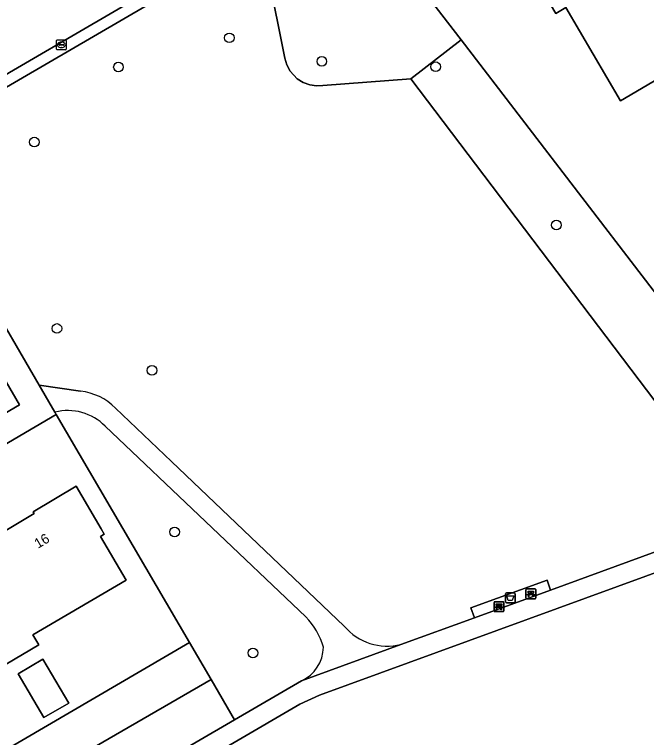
# Model space of a CAD drawing. Extents: x 159352 to 160617, y 385888 to 387323.
# Drawn here: x 160350 to 160414.1, y 386422.7 to 386496 of the extents above; entities that cross this region are included whole.
import ezdxf

# ---------------------------------------------------------------- set-up
doc = ezdxf.new("R2010")
doc.units = 0
for name, color, linetype in [('IMGEO_Afvalbak', 7, 'Continuous'), ('IMGEO_Bank', 7, 'Continuous'), ('IMGEO_Boom', 7, 'Continuous'), ('IMGEO_Erf', 7, 'Continuous'), ('IMGEO_Groenvoorziening', 7, 'Continuous'), ('IMGEO_Kolk', 7, 'Continuous'), ('IMGEO_Pand', 7, 'Continuous'), ('IMGEO_Pand_nummerreeks', 7, 'Continuous'), ('IMGEO_Rijbaan_lokaal_open', 7, 'Continuous'), ('IMGEO_Voetpad_halfverhard', 7, 'Continuous'), ('IMGEO_Voetpad_open', 7, 'Continuous')]:
    doc.layers.add(name, color=color, linetype=linetype)

msp = doc.modelspace()

# ---------------------------------------------------------------- linework, layer by layer
at = {"layer": 'IMGEO_Afvalbak'}
for p, q in [((160399.907, 386437.346), (160400.697, 386437.346)), ((160400.697, 386437.346), (160399.907, 386437.346)), ((160399.807, 386436.446), (160399.807, 386437.246)), ((160399.807, 386437.246), (160399.807, 386436.446)), ((160400.797, 386437.246), (160400.797, 386436.446)), ((160400.797, 386436.446), (160400.797, 386437.246)), ((160400.697, 386436.346), (160399.907, 386436.346)), ((160399.907, 386436.346), (160400.697, 386436.346))]:
    msp.add_line(p, q, dxfattribs=at)
msp.add_lwpolyline([(160399.95, 386437.06), (160400.654, 386437.06), (160400.505, 386436.59), (160400.099, 386436.59), (160399.95, 386437.06)], dxfattribs=at)
for centre, start, end in [((160399.907, 386437.246), 90, 180), ((160399.907, 386437.246), 90, 180), ((160400.697, 386437.246), 0, 90), ((160400.697, 386437.246), 360, 90), ((160399.907, 386436.446), 180, 270), ((160399.907, 386436.446), 180, 270), ((160400.697, 386436.446), 270, 0), ((160400.697, 386436.446), 270, 0)]:
    msp.add_arc(centre, 0.1, start, end, dxfattribs=at)
at = {"layer": 'IMGEO_Bank'}
for p, q in [((160401.887, 386436.828), (160401.887, 386437.669)), ((160401.887, 386437.669), (160401.887, 386436.828)), ((160401.962, 386437.753), (160402.803, 386437.753)), ((160402.803, 386437.753), (160401.962, 386437.753)), ((160402.196, 386437.259), (160402.196, 386437.365)), ((160402.24, 386437.365), (160402.24, 386437.259)), ((160402.528, 386437.371), (160402.246, 386437.371)), ((160402.534, 386437.259), (160402.534, 386437.365)), ((160402.578, 386437.365), (160402.578, 386437.259)), ((160402.887, 386437.678), (160402.887, 386436.837)), ((160402.887, 386436.837), (160402.887, 386437.678)), ((160402.812, 386436.753), (160401.971, 386436.753)), ((160401.971, 386436.753), (160402.812, 386436.753)), ((160402.584, 386437.151), (160402.191, 386437.151)), ((160402.246, 386437.253), (160402.528, 386437.253)), ((160398.652, 386435.531), (160398.652, 386436.372)), ((160398.652, 386436.372), (160398.652, 386435.531)), ((160398.727, 386436.456), (160399.568, 386436.456)), ((160399.568, 386436.456), (160398.727, 386436.456)), ((160398.961, 386435.962), (160398.961, 386436.068)), ((160399.005, 386436.068), (160399.005, 386435.962)), ((160399.293, 386436.074), (160399.011, 386436.074)), ((160399.011, 386435.956), (160399.293, 386435.956)), ((160399.299, 386435.962), (160399.299, 386436.068)), ((160399.343, 386436.068), (160399.343, 386435.962)), ((160399.652, 386436.381), (160399.652, 386435.54)), ((160399.652, 386435.54), (160399.652, 386436.381)), ((160399.577, 386435.456), (160398.736, 386435.456)), ((160398.736, 386435.456), (160399.577, 386435.456)), ((160399.349, 386435.854), (160398.956, 386435.854))]:
    msp.add_line(p, q, dxfattribs=at)
for points in [[(160402.19, 386437.371), (160402.104, 386437.371), (160402.104, 386437.532), (160402.667, 386437.532), (160402.667, 386437.371), (160402.584, 386437.371)], [(160402.134, 386437.151), (160401.992, 386437.151), (160402.104, 386437.253), (160402.19, 386437.253)], [(160402.184, 386437.144), (160402.184, 386436.937), (160402.141, 386436.937), (160402.141, 386437.144)], [(160402.584, 386437.253), (160402.667, 386437.253), (160402.779, 386437.151), (160402.64, 386437.151)], [(160402.634, 386437.144), (160402.634, 386436.937), (160402.59, 386436.937), (160402.59, 386437.144)], [(160398.899, 386435.854), (160398.757, 386435.854), (160398.869, 386435.956), (160398.955, 386435.956)], [(160398.955, 386436.074), (160398.869, 386436.074), (160398.869, 386436.235), (160399.432, 386436.235), (160399.432, 386436.074), (160399.349, 386436.074)], [(160399.349, 386435.956), (160399.432, 386435.956), (160399.544, 386435.854), (160399.405, 386435.854)], [(160398.949, 386435.847), (160398.949, 386435.64), (160398.906, 386435.64), (160398.906, 386435.847)], [(160399.399, 386435.847), (160399.399, 386435.64), (160399.355, 386435.64), (160399.355, 386435.847)]]:
    msp.add_lwpolyline(points, dxfattribs=at)
for centre, radius, start, end in [((160401.965, 386437.675), 0.0779, 92.4484, 184.28452), ((160401.965, 386437.675), 0.0779, 92.4484, 184.28452), ((160402.189, 386437.364), 0.00671, 2.89567, 87.10433), ((160402.246, 386437.364), 0.00671, 92.89567, 177.10433), ((160402.528, 386437.364), 0.00671, 2.89567, 87.10433), ((160402.585, 386437.364), 0.00671, 92.89567, 177.10433), ((160402.809, 386437.675), 0.0779, 2.4484, 94.28452), ((160402.809, 386437.675), 0.0779, 2.4484, 94.28452), ((160401.965, 386436.831), 0.0779, 182.4484, 274.28452), ((160401.965, 386436.831), 0.0779, 182.4484, 274.28452), ((160402.134, 386437.144), 0.00671, 2.89567, 87.10433), ((160402.191, 386437.144), 0.00671, 92.89567, 177.10433), ((160402.189, 386437.26), 0.00671, 272.89567, 357.10433), ((160402.246, 386437.26), 0.00671, 182.89567, 267.10433), ((160402.528, 386437.26), 0.00671, 272.89567, 357.10433), ((160402.585, 386437.26), 0.00671, 182.89567, 267.10433), ((160402.583, 386437.144), 0.00671, 2.89567, 87.10433), ((160402.64, 386437.144), 0.00671, 92.89567, 177.10433), ((160402.809, 386436.831), 0.0779, 272.4484, 4.28452), ((160402.809, 386436.831), 0.0779, 272.4484, 4.28452), ((160398.73, 386436.378), 0.0779, 92.4484, 184.28452), ((160398.73, 386436.378), 0.0779, 92.4484, 184.28452), ((160398.954, 386436.067), 0.00671, 2.89567, 87.10433), ((160398.954, 386435.963), 0.00671, 272.89567, 357.10433), ((160399.011, 386436.067), 0.00671, 92.89567, 177.10433), ((160399.011, 386435.963), 0.00671, 182.89567, 267.10433), ((160399.293, 386436.067), 0.00671, 2.89567, 87.10433), ((160399.293, 386435.963), 0.00671, 272.89567, 357.10433), ((160399.35, 386436.067), 0.00671, 92.89567, 177.10433), ((160399.35, 386435.963), 0.00671, 182.89567, 267.10433), ((160399.574, 386436.378), 0.0779, 2.4484, 94.28452), ((160399.574, 386436.378), 0.0779, 2.4484, 94.28452), ((160398.73, 386435.534), 0.0779, 182.4484, 274.28452), ((160398.73, 386435.534), 0.0779, 182.4484, 274.28452), ((160398.899, 386435.847), 0.00671, 2.89567, 87.10433), ((160398.956, 386435.847), 0.00671, 92.89567, 177.10433), ((160399.348, 386435.847), 0.00671, 2.89567, 87.10433), ((160399.405, 386435.847), 0.00671, 92.89567, 177.10433), ((160399.574, 386435.534), 0.0779, 272.4484, 4.28452), ((160399.574, 386435.534), 0.0779, 272.4484, 4.28452)]:
    msp.add_arc(centre, radius, start, end, dxfattribs=at)
at = {"layer": 'IMGEO_Boom'}
for centre in [(160371.804, 386493.616), (160381.182, 386491.229), (160360.547, 386490.659), (160392.725, 386490.683), (160352.017, 386483.046), (160404.978, 386474.636), (160354.303, 386464.153), (160363.946, 386459.903), (160366.241, 386443.528), (160374.187, 386431.26)]:
    msp.add_circle(centre, 0.489, dxfattribs=at)
at = {"layer": 'IMGEO_Erf'}
for points in [[(160425.927, 386453.553), (160478.865, 386484.493), (160470.244, 386500), (160465.99, 386507.653), (160458.975, 386503.558), (160459.951, 386501.871), (160456.754, 386500), (160431.097, 386484.987), (160426.319, 386493.234), (160424.508, 386492.229), (160419.978, 386500), (160406.923, 386522.395), (160406.276, 386522.016), (160383.562, 386508.719), (160390.258, 386500), (160395.324, 386493.404)], [(160354.242, 386455.443), (160347.224, 386451.331), (160348.417, 386449.368), (160294.155, 386417.447), (160275.475, 386439.018), (160275.952, 386439.443), (160277.935, 386446.16), (160261.395, 386465.192), (160260.458, 386464.58), (160235.988, 386447.162), (160271.317, 386406.276), (160288.701, 386386.157), (160367.751, 386432.334)], [(160340.11, 386438.358), (160342.282, 386434.68), (160345.383, 386436.511), (160348.485, 386438.343), (160346.319, 386442.014), (160351.99, 386445.398), (160351.886, 386445.565), (160356.254, 386448.171), (160358.784, 386443.858), (160359.11, 386443.301), (160358.722, 386443.073), (160361.325, 386438.634), (160351.878, 386433.093), (160352.475, 386432.074), (160349.154, 386430.126), (160345.751, 386428.131), (160345.155, 386429.147), (160335.7, 386423.6), (160333.095, 386428.038), (160332.708, 386427.81), (160332.381, 386428.367), (160329.85, 386432.679), (160334.279, 386435.269), (160334.397, 386435.031)], [(160355.498, 386426.18), (160352.992, 386424.71), (160350.386, 386429.153), (160352.891, 386430.623)]]:
    msp.add_lwpolyline(points, close=True, dxfattribs=at)
for points in [[(160415.914, 386489.821), (160411.47, 386487.223), (160405.94, 386496.682), (160404.922, 386496.087), (160403.51, 386498.503), (160402.932, 386499.492), (160402.635, 386500), (160400.986, 386502.819), (160402.005, 386503.414), (160396.48, 386512.865), (160400.926, 386515.464), (160400.699, 386515.853), (160405.575, 386518.705), (160408.167, 386514.33), (160407.947, 386514.153), (160411.236, 386508.525), (160407.521, 386506.362), (160409.346, 386503.229), (160411.17, 386500.096), (160414.886, 386502.261)], [(160282.655, 386438.417), (160283.982, 386436.851), (160287.744, 386440.125), (160297.549, 386428.762), (160299.519, 386426.479), (160345.818, 386453.664), (160350.519, 386456.414), (160336.2, 386481.011), (160318.165, 386470.564), (160309.647, 386465.615)]]:
    msp.add_lwpolyline(points, dxfattribs=at)
at = {"layer": 'IMGEO_Groenvoorziening'}
for points in [[(160395.324, 386493.404), (160390.258, 386500), (160383.562, 386508.719), (160374.992, 386503.653), (160375.729, 386500), (160377.428, 386491.571), (160377.622, 386490.885), (160377.953, 386490.254), (160378.678, 386489.471), (160379.28, 386489.091), (160379.949, 386488.845), (160380.654, 386488.742), (160381.269, 386488.774), (160390.204, 386489.472)], [(160372.334, 386424.495), (160369.946, 386428.579), (160330.466, 386405.753), (160332.672, 386401.919), (160347.079, 386409.806)]]:
    msp.add_lwpolyline(points, close=True, dxfattribs=at)
for points in [[(160390.204, 386489.472), (160381.269, 386488.774), (160380.654, 386488.742), (160379.949, 386488.845), (160379.28, 386489.091), (160378.678, 386489.471), (160377.953, 386490.254), (160377.622, 386490.885), (160377.428, 386491.571), (160375.729, 386500), (160374.992, 386503.653), (160368.712, 386500), (160342.775, 386484.913), (160338.517, 386482.425), (160341.164, 386477.883), (160352.506, 386458.422), (160356.7, 386457.79)], [(160433.539, 386449.471), (160445.976, 386456.929), (160448.343, 386458.432), (160446.334, 386461.271), (160480.645, 386481.308), (160478.865, 386484.493), (160425.927, 386453.553), (160395.324, 386493.404), (160390.204, 386489.472), (160424.05, 386444.809)], [(160389.196, 386432.117), (160396.668, 386434.82), (160396.289, 386435.831), (160404.042, 386438.655), (160404.39, 386437.613), (160424.05, 386444.809), (160390.204, 386489.472)], [(160354.109, 386455.672), (160354.242, 386455.443), (160367.751, 386432.334), (160369.946, 386428.579), (160372.334, 386424.495), (160379.118, 386428.441)], [(160360.241, 386456.083), (160365.917, 386450.676), (160383.462, 386433.964)], [(160379.548, 386434.926), (160359.2, 386454.254)], [(160428.483, 386444.603), (160423.057, 386442.318), (160380.928, 386426.974), (160378.957, 386426.08), (160352.292, 386410.523), (160336.976, 386401.924), (160331.924, 386399.167)], [(160330.466, 386405.753), (160369.946, 386428.579), (160367.751, 386432.334), (160288.701, 386386.157), (160288.146, 386378.9)]]:
    msp.add_lwpolyline(points, dxfattribs=at)
for centre, radius, start, end in [((160356.088, 386451.995), 5.827, 44.55065, 83.97497), ((160355.418, 386450.523), 5.313, 44.61037, 104.26132), ((160374.702, 386430.066), 6.863, 14.90902, 45.08205), ((160387.827, 386437.692), 5.741, 220.49732, 283.79376), ((160377.582, 386431.865), 3.753, 294.16901, 359.5022)]:
    msp.add_arc(centre, radius, start, end, dxfattribs=at)
at = {"layer": 'IMGEO_Kolk'}
for p, q in [((160354.258, 386492.48), (160354.258, 386493.332)), ((160354.333, 386493.406), (160355.185, 386493.406)), ((160354.746, 386493.186), (160354.771, 386493.186)), ((160355.259, 386493.332), (160355.259, 386492.48)), ((160355.185, 386492.406), (160354.333, 386492.406)), ((160354.517, 386492.9), (160354.517, 386492.912)), ((160354.955, 386492.863), (160354.557, 386492.863)), ((160354.56, 386492.949), (160354.958, 386492.949)), ((160354.769, 386492.626), (160354.744, 386492.626)), ((160355.001, 386492.912), (160355.001, 386492.9))]:
    msp.add_line(p, q, dxfattribs=at)
for points in [[(160354.258, 386492.48), (160354.258, 386493.332)], [(160354.333, 386493.406), (160355.185, 386493.406)], [(160355.259, 386493.332), (160355.259, 386492.48)], [(160355.185, 386492.406), (160354.333, 386492.406)]]:
    msp.add_lwpolyline(points, dxfattribs=at)
for centre, radius, start, end in [((160354.335, 386493.33), 0.0765, 91.55205, 178.44795), ((160354.335, 386493.33), 0.0765, 91.55205, 178.44795), ((160355.183, 386493.33), 0.0765, 1.55205, 88.44795), ((160355.183, 386493.33), 0.0765, 1.55205, 88.44795), ((160354.335, 386492.482), 0.0765, 181.55205, 268.44795), ((160354.335, 386492.482), 0.0765, 181.55205, 268.44795), ((160354.557, 386492.909), 0.0403, 85.87752, 175.75265), ((160354.554, 386492.899), 0.0366, 178.93798, 274.71019), ((160354.958, 386492.906), 0.043, 264.86636, 352.45326), ((160354.962, 386492.911), 0.0386, 1.73085, 96.63898), ((160355.183, 386492.482), 0.0765, 271.55205, 358.44795), ((160355.183, 386492.482), 0.0765, 271.55205, 358.44795)]:
    msp.add_arc(centre, radius, start, end, dxfattribs=at)
for centre, major_axis, ratio, start_param, end_param in [((160354.745, 386492.906), (-0.387, 0.002), 0.722429, 4.712389, 7.853982), ((160354.77, 386492.906), (-0.39, 0.002), 0.717154, 1.570796, 4.712389)]:
    msp.add_ellipse(centre, major_axis=major_axis, ratio=ratio, start_param=start_param, end_param=end_param, dxfattribs=at)
at = {"layer": 'IMGEO_Pand'}
for points in [[(160402.932, 386499.492), (160403.51, 386498.503), (160404.922, 386496.087), (160405.94, 386496.682), (160411.47, 386487.223), (160415.914, 386489.821), (160416.14, 386489.432), (160416.699, 386489.759), (160421.015, 386492.282), (160418.447, 386496.704), (160418.18, 386496.565), (160416.194, 386500), (160414.886, 386502.261), (160411.17, 386500.096), (160409.346, 386503.229), (160403.804, 386500)], [(160349.154, 386430.126), (160352.475, 386432.074), (160351.878, 386433.093), (160361.325, 386438.634), (160358.722, 386443.073), (160359.11, 386443.301), (160358.784, 386443.858), (160356.254, 386448.171), (160351.886, 386445.565), (160351.99, 386445.398), (160346.319, 386442.014), (160348.485, 386438.343), (160345.383, 386436.511)], [(160355.498, 386426.18), (160352.891, 386430.623), (160350.386, 386429.153), (160352.992, 386424.71)]]:
    msp.add_lwpolyline(points, close=True, dxfattribs=at)
at = {"layer": 'IMGEO_Rijbaan_lokaal_open'}
msp.add_lwpolyline([(160357.028, 386494.493), (160374.94, 386504.927), (160383.146, 386509.524), (160385.057, 386510.642), (160381.567, 386516.557), (160369.599, 386509.576), (160353.168, 386500), (160350.898, 386498.677), (160350.896, 386498.668), (160334.735, 386489.223), (160334.261, 386488.947), (160326.572, 386484.476), (160329.951, 386478.643), (160338.308, 386483.575), (160350.296, 386490.565)], close=True, dxfattribs=at)
at = {"layer": 'IMGEO_Voetpad_halfverhard'}
for points in [[(160356.7, 386457.79), (160352.506, 386458.422), (160354.109, 386455.672)], [(160365.917, 386450.676), (160360.241, 386456.083)], [(160359.2, 386454.254), (160379.548, 386434.926)], [(160383.462, 386433.964), (160365.917, 386450.676)], [(160424.05, 386444.809), (160404.39, 386437.613), (160396.668, 386434.82), (160389.196, 386432.117), (160379.118, 386428.441), (160372.334, 386424.495), (160347.079, 386409.806), (160332.672, 386401.919), (160307.46, 386388.117)], [(160331.924, 386399.167), (160336.976, 386401.924), (160352.292, 386410.523), (160378.957, 386426.08), (160380.928, 386426.974), (160423.057, 386442.318), (160428.483, 386444.603)], [(160379.118, 386428.441), (160389.196, 386432.117)]]:
    msp.add_lwpolyline(points, dxfattribs=at)
for centre, radius, start, end in [((160356.088, 386451.995), 5.827, 44.55065, 83.97497), ((160355.418, 386450.523), 5.313, 44.61037, 104.26132), ((160374.702, 386430.066), 6.863, 14.90902, 45.08205), ((160387.827, 386437.692), 5.741, 220.49732, 283.79376), ((160377.582, 386431.865), 3.753, 294.16901, 359.5022)]:
    msp.add_arc(centre, radius, start, end, dxfattribs=at)
at = {"layer": 'IMGEO_Voetpad_open'}
for points in [[(160406.276, 386522.016), (160405.743, 386522.844), (160398.735, 386518.642), (160387.612, 386512.136), (160385.057, 386510.642), (160383.146, 386509.524), (160374.94, 386504.927), (160357.028, 386494.493), (160350.296, 386490.565), (160338.308, 386483.575), (160329.951, 386478.643), (160327.482, 386477.186), (160326.767, 386476.763), (160324.487, 386475.308), (160324.354, 386475.223), (160323.513, 386474.741), (160323.765, 386474.31), (160320.49, 386472.392), (160320.238, 386472.823), (160317.629, 386471.282), (160309.793, 386466.725)], [(160309.647, 386465.615), (160318.165, 386470.564), (160336.2, 386481.011), (160338.517, 386482.425), (160342.775, 386484.913), (160368.712, 386500), (160374.992, 386503.653), (160383.562, 386508.719), (160406.276, 386522.016)]]:
    msp.add_lwpolyline(points, dxfattribs=at)
for points in [[(160338.517, 386482.425), (160336.2, 386481.011), (160350.519, 386456.414), (160345.818, 386453.664), (160347.224, 386451.331), (160354.242, 386455.443), (160354.109, 386455.672), (160352.506, 386458.422), (160341.164, 386477.883)], [(160404.39, 386437.613), (160404.042, 386438.655), (160396.289, 386435.831), (160396.668, 386434.82)]]:
    msp.add_lwpolyline(points, close=True, dxfattribs=at)

# ---------------------------------------------------------------- texts
at = {"layer": 'IMGEO_Pand_nummerreeks'}
msp.add_text('16', height=1, rotation=30.82538, dxfattribs=at).set_placement((160352.386, 386441.815))

doc.saveas('drawing.dxf')
